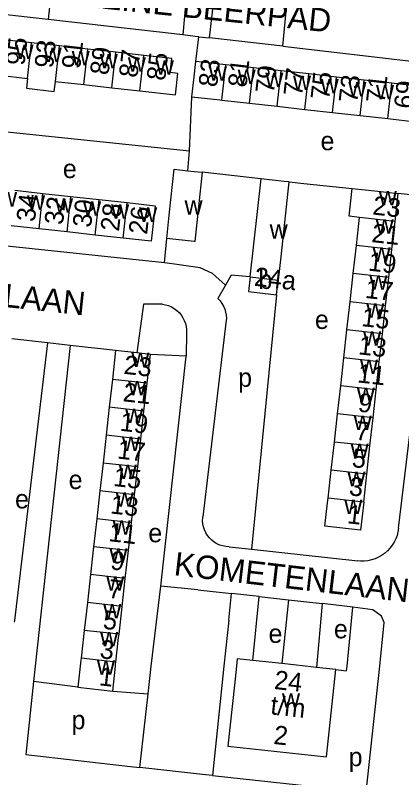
# Model space of a CAD drawing. Extents: x 161936 to 163647, y 386450 to 388633.
# Drawn here: x 162461.7 to 162544.4, y 387076.1 to 387239.1 of the extents above; entities that cross this region are included whole.
import ezdxf

# ---------------------------------------------------------------- set-up
doc = ezdxf.new("R2010")
doc.units = 0
for name, color, linetype in [('BLT_Basislijn', 7, 'Continuous'), ('BLT_Bebouwing', 7, 'Continuous'), ('BLT_Centroide', 7, 'Continuous'), ('BLT_Huisnummer', 7, 'Continuous'), ('BLT_Huisnummer_ tussenligend', 7, 'Continuous'), ('BLT_Huisnummer_reeks', 7, 'Continuous'), ('BLT_Onderverdeling_panden', 7, 'Continuous'), ('BLT_Straatnaam', 7, 'Continuous')]:
    doc.layers.add(name, color=color, linetype=linetype)

msp = doc.modelspace()

# ---------------------------------------------------------------- linework, layer by layer
at = {"layer": 'BLT_Basislijn'}
for p, q in [((162469.9, 387250), (162468.8, 387238.22)), ((162498.9, 387250), (162497.57, 387234.97)), ((162503.26, 387234.29), (162505.09, 387250)), ((162519.01, 387232.51), (162520.61, 387249.24)), ((162468.8, 387238.22), (162433.4, 387242.16)), ((162497.57, 387234.97), (162468.8, 387238.22)), ((162500.37, 387229.28), (162501, 387234.52)), ((162501, 387234.52), (162503.26, 387234.29)), ((162519.01, 387232.51), (162503.26, 387234.29)), ((162519.01, 387232.51), (162549.04, 387229.05)), ((162499.03, 387210.14), (162499.52, 387221.72)), ((162430.78, 387217.28), (162499.03, 387210.14)), ((162498.67, 387205.91), (162499.03, 387210.14)), ((162514.28, 387204.18), (162501.75, 387205.59)), ((162520.37, 387203.51), (162523.48, 387203.19)), ((162523.48, 387203.19), (162533.81, 387202.13)), ((162552.2, 387200.03), (162543.66, 387201.05)), ((162543.74, 387129.5), (162552.2, 387200.03)), ((162493.64, 387186.18), (162428.29, 387193.19)), ((162493.64, 387186.18), (162494.17, 387191.41)), ((162506.68, 387181.45), (162505.07, 387178.58)), ((162517.63, 387179.4), (162512.25, 387124.99)), ((162506.88, 387173.96), (162501.86, 387131.95)), ((162498.35, 387171.35), (162498.29, 387166.23)), ((162468.6, 387169.09), (162460.97, 387169.94)), ((162473.51, 387168.55), (162468.6, 387169.09)), ((162483.2, 387167.47), (162473.51, 387168.55)), ((162498.29, 387166.23), (162490.63, 387166.64)), ((162492.87, 387117.12), (162498.29, 387166.23)), ((162507.48, 387125.52), (162512.25, 387124.99)), ((162512.25, 387124.99), (162535.01, 387122.5)), ((162500.79, 387116.31), (162492.87, 387117.12)), ((162500.79, 387116.31), (162508.03, 387115.52)), ((162507.42, 387109.85), (162508.03, 387115.52)), ((162513.92, 387114.87), (162508.03, 387115.52)), ((162512.55, 387101.2), (162513.92, 387114.87)), ((162513.92, 387114.87), (162520.16, 387114.19)), ((162520.16, 387114.19), (162518.75, 387100.54)), ((162520.16, 387114.19), (162527.4, 387113.37)), ((162527.4, 387113.37), (162526.15, 387099.74)), ((162533.98, 387112.61), (162527.4, 387113.37)), ((162475.14, 387095.5), (162465.64, 387096.69)), ((162482.57, 387094.67), (162490.16, 387094.08)), ((162488.36, 387078.34), (162490.16, 387094.08)), ((162503.95, 387076.6), (162534.81, 387073.29))]:
    msp.add_line(p, q, dxfattribs=at)
for points in [[(162501, 387234.52), (162500.22, 387234.59), (162497.57, 387234.97)], [(162506.68, 387181.45), (162503.95, 387183.91), (162501.31, 387185.12), (162495.33, 387186), (162493.64, 387186.18)], [(162511.95, 387183.21), (162507.89, 387183.6), (162506.68, 387181.45)], [(162505.07, 387178.58), (162505.54, 387178.09), (162505.95, 387177.55), (162506.28, 387176.96), (162506.55, 387176.34), (162506.74, 387175.69), (162506.86, 387175.02), (162506.9, 387174.34), (162506.88, 387173.96)], [(162493.22, 387177.38), (162489.2, 387177.38), (162487.77, 387166.96)], [(162493.22, 387177.38), (162493.89, 387177.26), (162494.54, 387177.07), (162495.17, 387176.8), (162495.75, 387176.46), (162496.3, 387176.05), (162496.79, 387175.59), (162497.23, 387175.07), (162497.6, 387174.49), (162497.9, 387173.89), (162498.13, 387173.25), (162498.28, 387172.58), (162498.35, 387171.91), (162498.35, 387171.35)], [(162468.6, 387169.09), (162461.55, 387109.73), (162461.52, 387109.4)], [(162473.51, 387168.55), (162465.99, 387100), (162465.64, 387096.69)], [(162507.48, 387125.52), (162506.81, 387125.56), (162506.14, 387125.69), (162505.5, 387125.89), (162504.88, 387126.17), (162504.3, 387126.51), (162503.77, 387126.93), (162503.29, 387127.4), (162502.86, 387127.93), (162502.51, 387128.5), (162502.22, 387129.11), (162502.01, 387129.76), (162501.87, 387130.42), (162501.81, 387131.09), (162501.84, 387131.77), (162501.86, 387131.95)], [(162543.74, 387129.5), (162543.62, 387128.72), (162543.42, 387127.96), (162543.15, 387127.21), (162542.81, 387126.5), (162542.39, 387125.83), (162541.91, 387125.2), (162541.37, 387124.62), (162540.77, 387124.11), (162540.12, 387123.65), (162539.43, 387123.26), (162538.71, 387122.95), (162537.95, 387122.71), (162537.18, 387122.54), (162536.39, 387122.46), (162535.6, 387122.45), (162535.01, 387122.5)], [(162490.16, 387094.08), (162490.83, 387100), (162492.87, 387117.12)], [(162530.35, 387099.29), (162532.64, 387099.01), (162532.75, 387100), (162533.98, 387112.61)], [(162534.81, 387073.29), (162536.78, 387073.08), (162539.72, 387100), (162540.64, 387109.35), (162540.08, 387110.7), (162538.25, 387112.04), (162533.98, 387112.61)], [(162507.42, 387109.85), (162506.34, 387100), (162503.95, 387076.6)], [(162465.64, 387096.69), (162464.01, 387081.14), (162486.39, 387078.56), (162488.36, 387078.34)], [(162503.95, 387076.6), (162501.82, 387076.83), (162488.36, 387078.34)]]:
    msp.add_lwpolyline(points, dxfattribs=at)
at = {"layer": 'BLT_Bebouwing'}
for p, q in [((162465.21, 387233.24), (162459.21, 387233.91)), ((162471.22, 387232.57), (162465.21, 387233.24)), ((162477.22, 387231.9), (162471.22, 387232.57)), ((162483.23, 387231.23), (162477.22, 387231.9)), ((162489.24, 387230.55), (162483.23, 387231.23)), ((162506.77, 387228.57), (162500.37, 387229.28)), ((162512.69, 387227.9), (162506.77, 387228.57)), ((162518.62, 387227.24), (162512.69, 387227.9)), ((162524.54, 387226.58), (162518.62, 387227.24)), ((162458.36, 387226.33), (162464.36, 387225.65)), ((162530.46, 387225.92), (162524.54, 387226.58)), ((162536.39, 387225.26), (162530.46, 387225.92)), ((162470.37, 387224.98), (162476.38, 387224.31)), ((162476.38, 387224.31), (162482.38, 387223.64)), ((162542.31, 387224.59), (162536.39, 387225.26)), ((162482.38, 387223.64), (162488.39, 387222.97)), ((162505.92, 387221.01), (162511.85, 387220.35)), ((162511.85, 387220.35), (162517.77, 387219.68)), ((162517.77, 387219.68), (162523.7, 387219.02)), ((162523.7, 387219.02), (162529.62, 387218.36)), ((162529.62, 387218.36), (162535.54, 387217.7)), ((162535.54, 387217.7), (162541.47, 387217.03)), ((162514.28, 387204.18), (162511.95, 387183.21)), ((162461.67, 387201.72), (162467.66, 387201.06)), ((162467.66, 387201.06), (162473.65, 387200.4)), ((162473.65, 387200.4), (162479.65, 387199.74)), ((162479.65, 387199.74), (162485.64, 387199.08)), ((162542.99, 387195.05), (162543.66, 387201.05)), ((162534.71, 387189.9), (162535.38, 387195.9)), ((162542.32, 387189.05), (162542.99, 387195.05)), ((162466.83, 387193.47), (162460.83, 387194.13)), ((162472.82, 387192.81), (162466.83, 387193.47)), ((162478.82, 387192.16), (162472.82, 387192.81)), ((162484.81, 387191.5), (162478.82, 387192.16)), ((162534.04, 387183.9), (162534.71, 387189.9)), ((162541.65, 387183.05), (162542.32, 387189.05)), ((162511.95, 387183.21), (162512.01, 387183.21)), ((162533.37, 387177.9), (162534.04, 387183.9)), ((162517.63, 387179.4), (162517.98, 387182.54)), ((162540.98, 387177.05), (162541.65, 387183.05)), ((162532.7, 387171.91), (162533.37, 387177.9)), ((162540.31, 387171.05), (162540.98, 387177.05)), ((162532.03, 387165.91), (162532.7, 387171.91)), ((162539.63, 387165.05), (162540.31, 387171.05)), ((162483.2, 387167.47), (162482.51, 387161.3)), ((162487.77, 387166.96), (162483.2, 387167.47)), ((162490.63, 387166.64), (162487.77, 387166.96)), ((162489.94, 387160.47), (162490.63, 387166.64)), ((162531.36, 387159.91), (162532.03, 387165.91)), ((162538.96, 387159.05), (162539.63, 387165.05)), ((162482.51, 387161.3), (162481.84, 387155.34)), ((162489.27, 387154.5), (162489.94, 387160.47)), ((162530.68, 387153.91), (162531.36, 387159.91)), ((162538.29, 387153.06), (162538.96, 387159.05)), ((162481.84, 387155.34), (162481.18, 387149.37)), ((162488.6, 387148.54), (162489.27, 387154.5)), ((162530.01, 387147.91), (162530.68, 387153.91)), ((162537.62, 387147.06), (162538.29, 387153.06)), ((162481.18, 387149.37), (162480.51, 387143.41)), ((162487.93, 387142.58), (162488.6, 387148.54)), ((162529.34, 387141.91), (162530.01, 387147.91)), ((162536.95, 387141.06), (162537.62, 387147.06)), ((162480.51, 387143.41), (162479.84, 387137.45)), ((162487.27, 387136.61), (162487.93, 387142.58)), ((162536.28, 387135.06), (162536.95, 387141.06)), ((162479.84, 387137.45), (162479.17, 387131.48)), ((162486.6, 387130.65), (162487.27, 387136.61)), ((162479.17, 387131.48), (162478.5, 387125.52)), ((162485.93, 387124.69), (162486.6, 387130.65)), ((162478.5, 387125.52), (162477.83, 387119.56)), ((162485.26, 387118.73), (162485.93, 387124.69)), ((162477.83, 387119.56), (162477.16, 387113.57)), ((162484.59, 387112.74), (162485.26, 387118.73)), ((162477.16, 387113.52), (162476.5, 387107.64)), ((162477.16, 387113.57), (162477.16, 387113.52)), ((162483.93, 387106.8), (162484.59, 387112.68)), ((162484.59, 387112.68), (162484.59, 387112.74)), ((162476.43, 387106.98), (162475.83, 387101.67)), ((162476.5, 387107.64), (162476.43, 387106.98)), ((162483.85, 387106.14), (162483.93, 387106.8)), ((162483.26, 387100.83), (162483.85, 387106.14)), ((162475.83, 387101.67), (162475.79, 387101.27)), ((162483.21, 387100.43), (162483.26, 387100.83)), ((162518.75, 387100.54), (162512.55, 387101.2)), ((162530.35, 387099.29), (162526.15, 387099.74)), ((162475.14, 387095.5), (162482.57, 387094.67))]:
    msp.add_line(p, q, dxfattribs=at)
for points in [[(162488.39, 387222.97), (162496.02, 387222.11), (162496.53, 387226.7), (162494.9, 387226.89), (162495.23, 387229.88), (162489.24, 387230.55)], [(162499.52, 387221.72), (162499.52, 387221.72), (162500, 387225.99), (162500.37, 387229.28)], [(162464.36, 387225.65), (162464.12, 387223.52), (162470.08, 387222.86), (162470.37, 387224.98)], [(162541.47, 387217.03), (162547.39, 387216.37), (162548.23, 387223.93), (162542.31, 387224.59)], [(162499.52, 387221.72), (162505.57, 387221.05), (162505.92, 387221.01)], [(162494.17, 387191.41), (162494.69, 387196.38), (162495.73, 387206.22), (162498.67, 387205.91)], [(162501.75, 387205.59), (162500.18, 387190.77), (162500, 387190.79), (162494.17, 387191.41)], [(162498.67, 387205.91), (162500, 387205.77), (162501.75, 387205.59)], [(162520.37, 387203.51), (162519.25, 387203.63), (162514.28, 387204.18)], [(162517.98, 387182.54), (162518.04, 387182.54), (162518.59, 387187.51), (162520.37, 387203.51)], [(162535.38, 387195.9), (162533.17, 387196.19), (162533.81, 387202.13)], [(162533.81, 387202.13), (162538.69, 387201.6), (162543.66, 387201.05)], [(162485.64, 387199.08), (162491.63, 387198.43), (162491.35, 387195.81), (162490.8, 387190.84), (162484.81, 387191.5)], [(162512.01, 387183.21), (162511.66, 387180.06), (162517.63, 387179.4)], [(162528.67, 387135.91), (162529.34, 387141.91)], [(162536.28, 387135.06), (162535.61, 387129.06), (162528, 387129.91), (162528.56, 387134.88), (162528.67, 387135.91)], [(162475.79, 387101.27), (162475.64, 387100), (162475.14, 387095.5)], [(162482.57, 387094.67), (162483.17, 387100), (162483.21, 387100.43)], [(162512.55, 387101.2), (162509.24, 387101.56), (162509.08, 387100), (162508.64, 387095.96), (162507.24, 387082.88), (162528.34, 387080.62), (162530.35, 387099.29)], [(162526.15, 387099.74), (162523.73, 387100), (162518.75, 387100.54)]]:
    msp.add_lwpolyline(points, dxfattribs=at)
at = {"layer": 'BLT_Onderverdeling_panden'}
for p, q in [((162464.36, 387225.65), (162465.21, 387233.24)), ((162470.37, 387224.98), (162471.22, 387232.57)), ((162476.38, 387224.31), (162477.22, 387231.9)), ((162482.38, 387223.64), (162483.23, 387231.23)), ((162488.39, 387222.97), (162489.24, 387230.55)), ((162505.92, 387221.01), (162506.77, 387228.57)), ((162511.85, 387220.35), (162512.69, 387227.9)), ((162517.77, 387219.68), (162518.62, 387227.24)), ((162523.7, 387219.02), (162524.54, 387226.58)), ((162529.62, 387218.36), (162530.46, 387225.92)), ((162535.54, 387217.7), (162536.39, 387225.26)), ((162541.47, 387217.03), (162542.31, 387224.59)), ((162466.83, 387193.47), (162467.66, 387201.06)), ((162472.82, 387192.81), (162473.65, 387200.4)), ((162478.82, 387192.16), (162479.65, 387199.74)), ((162484.81, 387191.5), (162485.64, 387199.08)), ((162542.99, 387195.05), (162535.38, 387195.9)), ((162542.32, 387189.05), (162534.71, 387189.9)), ((162512.01, 387183.21), (162517.98, 387182.54)), ((162541.65, 387183.05), (162534.04, 387183.9)), ((162540.98, 387177.05), (162533.37, 387177.9)), ((162540.31, 387171.05), (162532.7, 387171.91)), ((162539.63, 387165.05), (162532.03, 387165.91)), ((162489.94, 387160.47), (162482.51, 387161.3)), ((162538.96, 387159.05), (162531.36, 387159.91)), ((162489.27, 387154.5), (162481.84, 387155.34)), ((162538.29, 387153.06), (162530.68, 387153.91)), ((162488.6, 387148.54), (162481.18, 387149.37)), ((162537.62, 387147.06), (162530.01, 387147.91)), ((162487.93, 387142.58), (162480.51, 387143.41)), ((162536.95, 387141.06), (162529.34, 387141.91)), ((162487.27, 387136.61), (162479.84, 387137.45)), ((162536.28, 387135.06), (162528.67, 387135.91)), ((162486.6, 387130.65), (162479.17, 387131.48)), ((162485.93, 387124.69), (162478.5, 387125.52)), ((162485.26, 387118.73), (162477.83, 387119.56)), ((162484.59, 387112.74), (162477.16, 387113.57)), ((162483.93, 387106.8), (162476.5, 387107.64)), ((162483.26, 387100.83), (162475.83, 387101.67))]:
    msp.add_line(p, q, dxfattribs=at)

# ---------------------------------------------------------------- texts
at = {"layer": 'BLT_Centroide'}
for s, p in [('w', (162461.78, 387229.78)), ('w', (162467.8, 387229.11)), ('w', (162473.8, 387228.44)), ('w', (162479.8, 387227.78)), ('w', (162485.81, 387227.09)), ('w', (162491.81, 387226.44)), ('w', (162503.14, 387225.14)), ('w', (162509.31, 387224.45)), ('w', (162515.23, 387223.8)), ('w', (162521.16, 387223.14)), ('w', (162527.08, 387222.47)), ('w', (162533, 387221.8)), ('w', (162538.92, 387221.14)), ('e', (162527.05, 387210.28)), ('e', (162471.91, 387204.33)), ('w', (162458.25, 387198.25)), ('w', (162539.52, 387198.47)), ('w', (162464.25, 387197.59)), ('w', (162470.23, 387196.94)), ('w', (162497.95, 387196.5)), ('w', (162476.23, 387196.28)), ('w', (162482.23, 387195.62)), ('w', (162488.22, 387194.97)), ('w', (162538.85, 387192.47)), ('w', (162516.16, 387191.36)), ('w', (162538.18, 387186.47)), ('b', (162513.77, 387180.63)), ('w', (162537.51, 387180.47)), ('w', (162536.84, 387174.47)), ('e', (162525.85, 387172.08)), ('w', (162536.16, 387168.47)), ('w', (162486.57, 387163.97)), ('w', (162535.49, 387162.47)), ('p', (162509.42, 387159.7)), ('w', (162485.89, 387157.91)), ('w', (162534.82, 387156.47)), ('w', (162485.23, 387151.94)), ('w', (162534.15, 387150.47)), ('w', (162484.55, 387145.97)), ('w', (162533.48, 387144.47)), ('w', (162483.88, 387140)), ('e', (162473.15, 387137.86)), ('w', (162532.8, 387138.47)), ('e', (162461.68, 387133.72)), ('w', (162483.22, 387134.06)), ('w', (162532.13, 387132.5)), ('w', (162482.55, 387128.09)), ('e', (162490.2, 387126.48)), ('w', (162481.88, 387122.12)), ('w', (162481.21, 387116.16)), ('w', (162480.55, 387110.19)), ('e', (162529.91, 387105.94)), ('w', (162479.88, 387104.25)), ('e', (162515.92, 387104.97)), ('w', (162479.2, 387098.16)), ('w', (162518.8, 387091.09)), ('p', (162473.77, 387086.51)), ('p', (162533.06, 387078.61))]:
    msp.add_text(s, height=4, dxfattribs=at).set_placement(p)
at = {"layer": 'BLT_Huisnummer'}
for s, rotation, p in [('93', 83.62, (162469.79, 387227.71)), ('89', 83.6192, (162481.67, 387226.23)), ('85', 83.6269, (162493.78, 387225.03)), ('83', 83.6207, (162504.89, 387223.65)), ('77', 83.6199, (162523.07, 387221.72)), ('73', 83.6199, (162534.89, 387220.27)), ('69', 83.6215, (162546.71, 387219.02)), ('34', 83.732, (162465.92, 387194.85)), ('30', 83.7311, (162477.94, 387193.64)), ('23', 353.6136, (162538.06, 387196.56)), ('26', 83.7319, (162489.93, 387192.16)), ('24a', 353.6557, (162512.72, 387181.33)), ('17', 353.6127, (162536.46, 387178.73)), ('13', 353.6119, (162535.02, 387166.68)), ('23', 353.6057, (162484.81, 387162.51)), ('9', 353.6185, (162534.92, 387154.44)), ('19', 353.6124, (162483.99, 387150.34)), ('5', 353.6168, (162533.63, 387142.59)), ('15', 353.6116, (162482.56, 387138.53)), ('1', 353.6152, (162532.61, 387130.56)), ('11', 353.6107, (162481.58, 387126.73)), ('7', 353.5481, (162481.47, 387114.62)), ('3', 353.6099, (162479.69, 387101.71))]:
    msp.add_text(s, height=4, rotation=rotation, dxfattribs=at).set_placement(p)
at = {"layer": 'BLT_Huisnummer_ tussenligend'}
for s, rotation, p in [('95', 83.62, (162463.68, 387228.28)), ('91', 83.6192, (162475.6, 387227.53)), ('87', 83.6269, (162487.85, 387225.67)), ('81', 83.6199, (162511.18, 387223.59)), ('79', 83.6199, (162517.05, 387222.29)), ('75', 83.6199, (162528.87, 387220.93)), ('71', 83.6215, (162540.74, 387220.23)), ('32', 83.7311, (162471.92, 387194.22)), ('28', 83.7319, (162483.91, 387192.82)), ('21', 353.6127, (162537.86, 387190.67)), ('19', 353.6127, (162537.13, 387184.57)), ('15', 353.6119, (162535.68, 387172.7)), ('11', 353.6185, (162534.81, 387160.68)), ('21', 353.6124, (162484.62, 387156.64)), ('7', 353.6168, (162534.37, 387148.43)), ('17', 353.6124, (162483.42, 387144.4)), ('3', 353.6152, (162533.01, 387136.54)), ('13', 353.6116, (162481.95, 387132.66)), ('9', 353.6107, (162481.94, 387120.7)), ('5', 353.5481, (162480.36, 387108.01)), ('1', 353.6099, (162479.53, 387095.92))]:
    msp.add_text(s, height=4, rotation=rotation, dxfattribs=at).set_placement(p)
at = {"layer": 'BLT_Huisnummer_reeks'}
for s, rotation, p in [('24', 353.8656, (162517, 387095.13)), ('t/m', 353.8655, (162516.22, 387089.72)), ('2', 353.8655, (162516.89, 387083.38))]:
    msp.add_text(s, height=4, rotation=rotation, dxfattribs=at).set_placement(p)
at = {"layer": 'BLT_Straatnaam'}
for s, height, rotation, p in [('KLEINE BEERPAD', 5, 353.9876, (162471.78, 387241.47)), ('KOMETENLAAN', 4.9999, 353.8954, (162426.2, 387180.33)), ('KOMETENLAAN', 5, 353.3765, (162495.52, 387119.46))]:
    msp.add_text(s, height=height, rotation=rotation, dxfattribs=at).set_placement(p)

doc.saveas('drawing.dxf')
